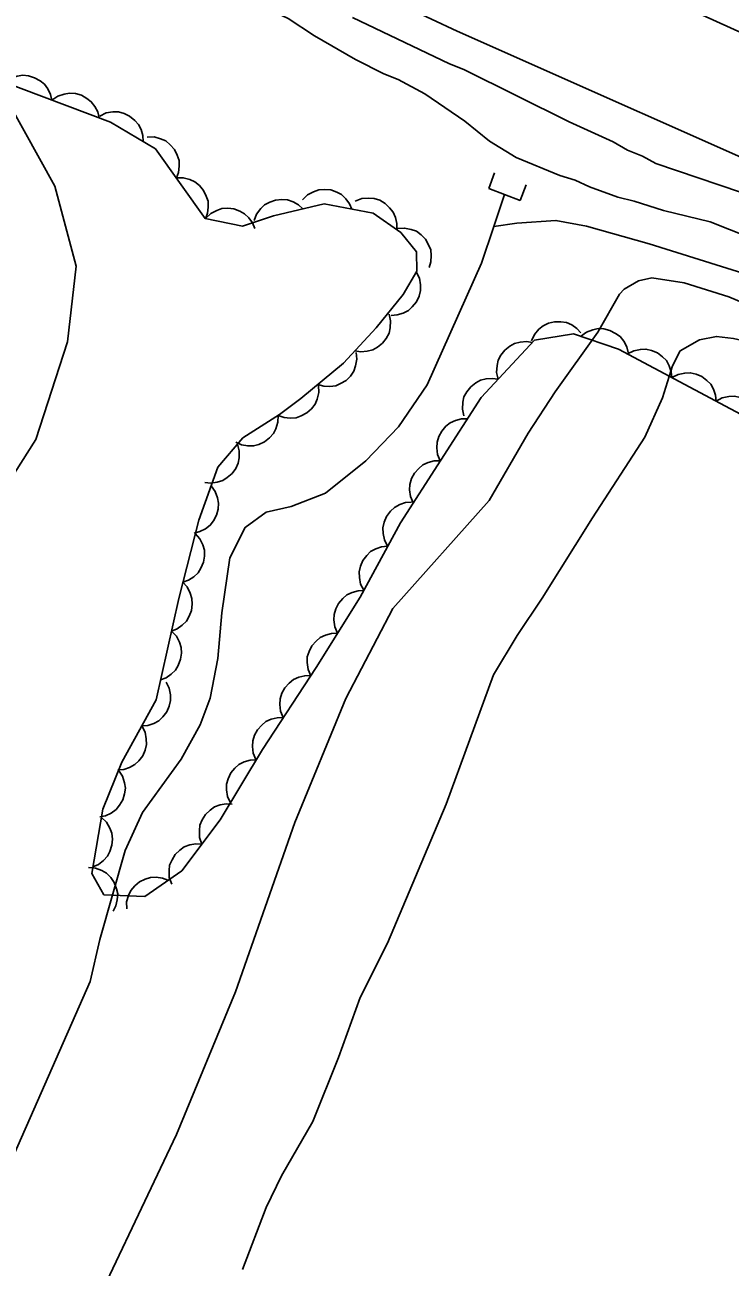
# Model space of a CAD drawing. Extents: x 282461 to 284471, y 5554090 to 5557646.
# Drawn here: x 283897.1 to 283939.2, y 5554771.5 to 5554845.7 of the extents above; entities that cross this region are included whole.
import ezdxf

# ---------------------------------------------------------------- set-up
doc = ezdxf.new("R2010")
doc.units = 0
for name, color, linetype in [('Niveau 1', 7, 'Continuous'), ('Niveau 2', 7, 'Continuous'), ('Niveau 21', 7, 'Continuous'), ('Niveau 26', 7, 'Continuous'), ('Niveau 4', 7, 'Continuous'), ('Niveau 44', 7, 'Continuous')]:
    doc.layers.add(name, color=color, linetype=linetype)

msp = doc.modelspace()

# ---------------------------------------------------------------- linework, layer by layer
at = {"layer": 'Niveau 1'}
for points in [[(283916.66, 5554846.19), (283922.45, 5554843.41), (283923.3, 5554843.07), (283929.6, 5554839.95), (283932.22, 5554838.76), (283933.07, 5554838.25), (283933.98, 5554837.91), (283934.77, 5554837.46), (283939.82, 5554835.75), (283945.16, 5554833.49), (283949.59, 5554831.95), (283953.5, 5554830.03), (283956.28, 5554828.78), (283957.87, 5554827.93), (283959.57, 5554827.14), (283961.28, 5554826.17), (283967.06, 5554823.45), (283968.71, 5554822.6), (283969.62, 5554822.26), (283971.26, 5554821.41), (283978.81, 5554818.01), (283980.51, 5554817.33)], [(283910.08, 5554771.4), (283911.49, 5554775.1), (283912.42, 5554777), (283914.28, 5554780.24), (283915.81, 5554784.06), (283917.1, 5554787.65), (283918.74, 5554790.89), (283922.25, 5554799.19), (283925.08, 5554806.93), (283926.48, 5554809.28), (283927.98, 5554811.51), (283930.99, 5554816.31), (283934.12, 5554821.11), (283935.17, 5554823.47), (283935.76, 5554825.38), (283936.23, 5554826.27), (283937.37, 5554826.93), (283938.39, 5554827.14), (283939.4, 5554827.01), (283941.54, 5554826.52)]]:
    msp.add_lwpolyline(points, dxfattribs=at)
at = {"layer": 'Niveau 2'}
for points in [[(283896.43, 5554853.78), (283898.19, 5554853.1), (283904.44, 5554850.03), (283906.2, 5554849.29), (283907.85, 5554848.44), (283908.7, 5554848.1), (283912.8, 5554846.12), (283914.39, 5554845.09), (283916.83, 5554843.67), (283918.53, 5554842.82), (283919.38, 5554842.48), (283920.97, 5554841.63), (283923.36, 5554839.99), (283924.83, 5554838.79)], [(283894.27, 5554844.37), (283898.87, 5554836.1), (283900.15, 5554831.33), (283899.63, 5554826.82), (283897.73, 5554820.98), (283894.03, 5554815.16)], [(283924.83, 5554838.79), (283926.42, 5554837.83), (283929.04, 5554836.75), (283929.95, 5554836.47), (283930.8, 5554836.07), (283932.5, 5554835.45), (283933.47, 5554835.22), (283935.23, 5554834.65), (283938.02, 5554833.97), (283941.48, 5554832.61), (283941.88, 5554832.55), (283943.47, 5554832.04), (283946.37, 5554830.9), (283948.02, 5554830.11), (283951.54, 5554828.63), (283955.8, 5554826.59), (283958.47, 5554825.46), (283962.5, 5554823.13), (283967.89, 5554820.35), (283972.21, 5554818.37), (283973.11, 5554818.03), (283976.52, 5554816.33), (283979.02, 5554815.19), (283982.54, 5554813.83)], [(283943.57, 5554827.62), (283939.13, 5554829.49), (283936.46, 5554830.34), (283934.53, 5554830.63), (283933.73, 5554830.46), (283932.87, 5554829.95), (283932.59, 5554829.66), (283931.3, 5554827.39), (283928.76, 5554823.82), (283927.14, 5554821.36), (283924.81, 5554817.33), (283919.06, 5554810.88), (283916.26, 5554805.5), (283913.21, 5554798.1), (283909.66, 5554787.99), (283906.14, 5554779.46), (283900.06, 5554766.69)]]:
    msp.add_lwpolyline(points, dxfattribs=at)
at = {"layer": 'Niveau 21'}
for points in [[(283896.54, 5554865.24), (283906.59, 5554860.53), (283913.91, 5554857.24), (283921.63, 5554853.44), (283936.73, 5554846.7), (283965.15, 5554833.84), (284014.91, 5554811.14), (284025.97, 5554805.86)], [(283894.01, 5554859.02), (283904.79, 5554853.98), (283912.17, 5554850.4), (283922.9, 5554845.36), (283944.86, 5554835.61), (283957.34, 5554830.35), (283975.37, 5554822.08), (283983.99, 5554818.23), (284000.08, 5554810.69), (284009.04, 5554806.84), (284024.99, 5554799.62)]]:
    msp.add_lwpolyline(points, dxfattribs=at)
at = {"layer": 'Niveau 26'}
for p, q in [((283924.79, 5554835.97), (283925.13, 5554836.91)), ((283926.67, 5554835.26), (283927.03, 5554836.19)), ((283926.67, 5554835.26), (283924.79, 5554835.97))]:
    msp.add_line(p, q, dxfattribs=at)
at = {"layer": 'Niveau 4'}
for points in [[(283925.74, 5554835.61), (283925.09, 5554833.7), (283924.35, 5554831.52), (283921.12, 5554824.24), (283919.4, 5554821.74), (283917.45, 5554819.7), (283915.04, 5554817.77), (283912.99, 5554816.98), (283911.5, 5554816.64), (283910.24, 5554815.73), (283909.32, 5554813.91), (283908.85, 5554810.62), (283908.61, 5554807.9), (283908.14, 5554805.52), (283907.56, 5554803.93), (283906.41, 5554801.89), (283904.11, 5554798.71), (283903.07, 5554796.44), (283901.56, 5554791.11), (283900.98, 5554788.61), (283895.79, 5554776.81)], [(284011.88, 5554799.19), (284006.96, 5554801.33), (284004.33, 5554802.58), (283999.23, 5554804.74), (283994.41, 5554806.94), (283975.11, 5554815.3), (283970.63, 5554817.46), (283966.48, 5554819.28), (283961.71, 5554821.77), (283949.61, 5554827.73), (283940.34, 5554830.8), (283934.37, 5554832.66), (283930.62, 5554833.73), (283928.8, 5554834.06), (283926.46, 5554833.89), (283925.09, 5554833.7)]]:
    msp.add_lwpolyline(points, dxfattribs=at)
at = {"layer": 'Niveau 44'}
for points in [[(283889.97, 5554844.53), (283902.19, 5554839.93), (283904.89, 5554838.33), (283907.85, 5554834.18), (283910.08, 5554833.73), (283911.93, 5554834.33), (283914.96, 5554835.05), (283917.88, 5554834.49), (283919.53, 5554833.35), (283920.47, 5554832.19), (283920.49, 5554831.03), (283919.68, 5554829.63), (283918.07, 5554827.64), (283916.11, 5554825.54), (283913.57, 5554823.42), (283912.3, 5554822.48), (283910.1, 5554821.07), (283908.6, 5554819.32), (283907.47, 5554816.17), (283906.27, 5554811.48), (283904.93, 5554805.43), (283902.88, 5554801.7), (283901.74, 5554798.9), (283901.08, 5554795.06), (283901.8, 5554793.79), (283904.25, 5554793.69), (283906.45, 5554795.22), (283908.75, 5554798.26), (283911.27, 5554802.46), (283914.48, 5554807.37), (283917.11, 5554811.57), (283919.51, 5554816.01), (283924.33, 5554823.48), (283927.53, 5554826.91), (283929.86, 5554827.28), (283932.55, 5554826.37), (283957.17, 5554813.26)], [(283895.9, 5554842.3), (283896.24, 5554842.54), (283896.63, 5554842.67), (283896.95, 5554842.73), (283897.3, 5554842.69), (283897.65, 5554842.59), (283897.99, 5554842.4), (283898.25, 5554842.21), (283898.45, 5554841.92), (283898.62, 5554841.59), (283898.7, 5554841.24)], [(283898.7, 5554841.24), (283899.05, 5554841.48), (283899.43, 5554841.61), (283899.75, 5554841.67), (283900.1, 5554841.64), (283900.46, 5554841.54), (283900.79, 5554841.34), (283901.05, 5554841.15), (283901.26, 5554840.87), (283901.43, 5554840.54), (283901.51, 5554840.19)], [(283901.56, 5554840.3), (283901.94, 5554840.48), (283902.34, 5554840.54), (283902.67, 5554840.54), (283903.01, 5554840.45), (283903.34, 5554840.29), (283903.64, 5554840.04), (283903.86, 5554839.8), (283904.02, 5554839.49), (283904.12, 5554839.13), (283904.14, 5554838.77)], [(283904.39, 5554839.04), (283904.8, 5554839.05), (283905.19, 5554838.94), (283905.5, 5554838.81), (283905.77, 5554838.58), (283906.01, 5554838.3), (283906.18, 5554837.96), (283906.29, 5554837.65), (283906.3, 5554837.3), (283906.25, 5554836.93), (283906.13, 5554836.6)], [(283906.13, 5554836.6), (283906.54, 5554836.61), (283906.94, 5554836.5), (283907.24, 5554836.37), (283907.51, 5554836.14), (283907.75, 5554835.86), (283907.92, 5554835.52), (283908.03, 5554835.21), (283908.04, 5554834.86), (283907.99, 5554834.49), (283907.87, 5554834.16)], [(283913.67, 5554835.3), (283913.97, 5554835.59), (283914.33, 5554835.78), (283914.64, 5554835.9), (283914.99, 5554835.92), (283915.35, 5554835.89), (283915.71, 5554835.75), (283916, 5554835.61), (283916.26, 5554835.36), (283916.48, 5554835.06), (283916.62, 5554834.73)], [(283916.82, 5554835.22), (283917.21, 5554835.37), (283917.62, 5554835.4), (283917.95, 5554835.38), (283918.28, 5554835.27), (283918.6, 5554835.08), (283918.87, 5554834.82), (283919.08, 5554834.56), (283919.21, 5554834.24), (283919.29, 5554833.88), (283919.29, 5554833.52)], [(283907.88, 5554834.17), (283908.18, 5554834.47), (283908.54, 5554834.66), (283908.85, 5554834.77), (283909.2, 5554834.79), (283909.56, 5554834.75), (283909.92, 5554834.61), (283910.21, 5554834.46), (283910.46, 5554834.21), (283910.68, 5554833.91), (283910.82, 5554833.58)], [(283910.77, 5554834.05), (283910.92, 5554834.44), (283911.17, 5554834.77), (283911.4, 5554835), (283911.71, 5554835.16), (283912.06, 5554835.28), (283912.44, 5554835.31), (283912.77, 5554835.29), (283913.1, 5554835.17), (283913.42, 5554834.99), (283913.69, 5554834.75)], [(283919.35, 5554833.58), (283919.76, 5554833.61), (283920.16, 5554833.53), (283920.47, 5554833.42), (283920.75, 5554833.21), (283921.01, 5554832.95), (283921.2, 5554832.61), (283921.33, 5554832.31), (283921.36, 5554831.96), (283921.34, 5554831.59), (283921.23, 5554831.25)], [(283920.46, 5554830.99), (283920.65, 5554830.61), (283920.71, 5554830.21), (283920.72, 5554829.88), (283920.63, 5554829.54), (283920.47, 5554829.21), (283920.22, 5554828.91), (283919.99, 5554828.68), (283919.68, 5554828.53), (283919.32, 5554828.42), (283918.96, 5554828.39)], [(283918.84, 5554828.47), (283918.93, 5554828.06), (283918.91, 5554827.65), (283918.84, 5554827.33), (283918.67, 5554827.02), (283918.44, 5554826.73), (283918.14, 5554826.5), (283917.86, 5554826.33), (283917.52, 5554826.25), (283917.15, 5554826.22), (283916.8, 5554826.27)], [(283927.34, 5554826.88), (283927.52, 5554827.26), (283927.79, 5554827.56), (283928.04, 5554827.77), (283928.36, 5554827.92), (283928.72, 5554828.01), (283929.1, 5554828), (283929.43, 5554827.96), (283929.75, 5554827.82), (283930.06, 5554827.61), (283930.3, 5554827.35)], [(283930.28, 5554827.14), (283930.62, 5554827.39), (283931, 5554827.53), (283931.32, 5554827.6), (283931.67, 5554827.58), (283932.03, 5554827.49), (283932.37, 5554827.31), (283932.63, 5554827.13), (283932.85, 5554826.85), (283933.03, 5554826.52), (283933.12, 5554826.18)], [(283925.35, 5554824.58), (283925.26, 5554824.99), (283925.29, 5554825.39), (283925.36, 5554825.71), (283925.52, 5554826.02), (283925.75, 5554826.31), (283926.05, 5554826.55), (283926.33, 5554826.72), (283926.67, 5554826.8), (283927.04, 5554826.83), (283927.4, 5554826.77)], [(283916.88, 5554826.18), (283916.92, 5554825.77), (283916.84, 5554825.37), (283916.74, 5554825.06), (283916.54, 5554824.77), (283916.27, 5554824.51), (283915.94, 5554824.32), (283915.65, 5554824.18), (283915.3, 5554824.14), (283914.93, 5554824.16), (283914.58, 5554824.26)], [(283933.08, 5554826.09), (283933.45, 5554826.28), (283933.85, 5554826.36), (283934.18, 5554826.38), (283934.52, 5554826.3), (283934.86, 5554826.15), (283935.17, 5554825.92), (283935.4, 5554825.69), (283935.57, 5554825.38), (283935.69, 5554825.03), (283935.73, 5554824.68)], [(283935.73, 5554824.68), (283936.1, 5554824.87), (283936.5, 5554824.95), (283936.83, 5554824.97), (283937.17, 5554824.89), (283937.51, 5554824.74), (283937.81, 5554824.51), (283938.05, 5554824.28), (283938.22, 5554823.98), (283938.34, 5554823.63), (283938.38, 5554823.27)], [(283923.31, 5554822.39), (283923.22, 5554822.79), (283923.25, 5554823.2), (283923.31, 5554823.52), (283923.48, 5554823.83), (283923.71, 5554824.12), (283924.01, 5554824.36), (283924.29, 5554824.52), (283924.63, 5554824.61), (283925, 5554824.63), (283925.35, 5554824.58)], [(283914.63, 5554824.2), (283914.64, 5554823.79), (283914.54, 5554823.39), (283914.42, 5554823.09), (283914.2, 5554822.81), (283913.92, 5554822.57), (283913.58, 5554822.39), (283913.28, 5554822.28), (283912.93, 5554822.26), (283912.56, 5554822.3), (283912.22, 5554822.42)], [(283938.38, 5554823.27), (283938.74, 5554823.46), (283939.14, 5554823.54), (283939.47, 5554823.56), (283939.81, 5554823.48), (283940.15, 5554823.33), (283940.46, 5554823.1), (283940.69, 5554822.88), (283940.86, 5554822.57), (283940.98, 5554822.22), (283941.02, 5554821.86)], [(283912.21, 5554822.42), (283912.2, 5554822.01), (283912.08, 5554821.62), (283911.93, 5554821.33), (283911.69, 5554821.07), (283911.4, 5554820.84), (283911.05, 5554820.69), (283910.74, 5554820.6), (283910.39, 5554820.6), (283910.02, 5554820.67), (283909.69, 5554820.81)], [(283921.89, 5554819.71), (283921.73, 5554820.09), (283921.69, 5554820.49), (283921.7, 5554820.82), (283921.8, 5554821.16), (283921.98, 5554821.48), (283922.23, 5554821.77), (283922.48, 5554821.98), (283922.8, 5554822.12), (283923.16, 5554822.22), (283923.52, 5554822.22)], [(283909.78, 5554820.7), (283909.89, 5554820.3), (283909.88, 5554819.89), (283909.83, 5554819.57), (283909.68, 5554819.25), (283909.46, 5554818.95), (283909.17, 5554818.7), (283908.9, 5554818.52), (283908.56, 5554818.43), (283908.19, 5554818.38), (283907.83, 5554818.42)], [(283920.27, 5554817.19), (283920.11, 5554817.57), (283920.06, 5554817.97), (283920.07, 5554818.3), (283920.18, 5554818.64), (283920.35, 5554818.96), (283920.61, 5554819.25), (283920.85, 5554819.46), (283921.18, 5554819.61), (283921.53, 5554819.7), (283921.89, 5554819.71)], [(283908.2, 5554818.21), (283908.45, 5554817.87), (283908.58, 5554817.49), (283908.65, 5554817.17), (283908.62, 5554816.82), (283908.52, 5554816.46), (283908.34, 5554816.13), (283908.15, 5554815.86), (283907.87, 5554815.65), (283907.54, 5554815.48), (283907.19, 5554815.39)], [(283918.75, 5554814.6), (283918.56, 5554814.98), (283918.48, 5554815.37), (283918.47, 5554815.7), (283918.55, 5554816.05), (283918.69, 5554816.38), (283918.93, 5554816.69), (283919.16, 5554816.92), (283919.47, 5554817.09), (283919.82, 5554817.21), (283920.18, 5554817.24)], [(283907.26, 5554815.37), (283907.54, 5554815.05), (283907.71, 5554814.68), (283907.81, 5554814.37), (283907.81, 5554814.02), (283907.75, 5554813.65), (283907.59, 5554813.3), (283907.43, 5554813.02), (283907.17, 5554812.78), (283906.86, 5554812.58), (283906.52, 5554812.46)], [(283917.33, 5554811.97), (283917.13, 5554812.34), (283917.06, 5554812.74), (283917.04, 5554813.07), (283917.12, 5554813.41), (283917.27, 5554813.75), (283917.51, 5554814.05), (283917.73, 5554814.28), (283918.04, 5554814.45), (283918.39, 5554814.57), (283918.75, 5554814.6)], [(283906.49, 5554812.47), (283906.78, 5554812.17), (283906.96, 5554811.8), (283907.06, 5554811.49), (283907.08, 5554811.14), (283907.03, 5554810.77), (283906.89, 5554810.42), (283906.73, 5554810.13), (283906.48, 5554809.89), (283906.18, 5554809.68), (283905.84, 5554809.54)], [(283915.76, 5554809.41), (283915.59, 5554809.79), (283915.54, 5554810.2), (283915.55, 5554810.53), (283915.65, 5554810.86), (283915.82, 5554811.19), (283916.07, 5554811.48), (283916.31, 5554811.7), (283916.63, 5554811.84), (283916.99, 5554811.94), (283917.35, 5554811.95)], [(283905.84, 5554809.54), (283906.13, 5554809.24), (283906.31, 5554808.88), (283906.42, 5554808.56), (283906.43, 5554808.21), (283906.38, 5554807.85), (283906.24, 5554807.49), (283906.08, 5554807.2), (283905.83, 5554806.96), (283905.53, 5554806.75), (283905.19, 5554806.62)], [(283914.17, 5554806.87), (283914, 5554807.25), (283913.95, 5554807.66), (283913.95, 5554807.99), (283914.06, 5554808.32), (283914.23, 5554808.65), (283914.48, 5554808.94), (283914.72, 5554809.16), (283915.04, 5554809.3), (283915.4, 5554809.4), (283915.76, 5554809.41)], [(283905.52, 5554806.49), (283905.71, 5554806.12), (283905.78, 5554805.72), (283905.79, 5554805.39), (283905.71, 5554805.05), (283905.56, 5554804.72), (283905.32, 5554804.42), (283905.09, 5554804.18), (283904.78, 5554804.02), (283904.43, 5554803.9), (283904.07, 5554803.87)], [(283912.52, 5554804.37), (283912.36, 5554804.75), (283912.32, 5554805.16), (283912.33, 5554805.49), (283912.44, 5554805.82), (283912.61, 5554806.15), (283912.87, 5554806.43), (283913.12, 5554806.64), (283913.44, 5554806.78), (283913.8, 5554806.87), (283914.16, 5554806.88)], [(283910.88, 5554801.86), (283910.72, 5554802.25), (283910.68, 5554802.65), (283910.69, 5554802.98), (283910.8, 5554803.31), (283910.97, 5554803.64), (283911.23, 5554803.92), (283911.48, 5554804.13), (283911.8, 5554804.27), (283912.16, 5554804.36), (283912.52, 5554804.37)], [(283904.07, 5554803.87), (283904.26, 5554803.5), (283904.33, 5554803.1), (283904.35, 5554802.77), (283904.26, 5554802.43), (283904.12, 5554802.09), (283903.88, 5554801.79), (283903.65, 5554801.56), (283903.34, 5554801.39), (283902.99, 5554801.27), (283902.63, 5554801.24)], [(283902.68, 5554801.22), (283902.91, 5554800.87), (283903.03, 5554800.48), (283903.09, 5554800.15), (283903.04, 5554799.81), (283902.93, 5554799.45), (283902.73, 5554799.13), (283902.53, 5554798.87), (283902.24, 5554798.67), (283901.9, 5554798.51), (283901.55, 5554798.44)], [(283909.36, 5554799.28), (283909.18, 5554799.65), (283909.13, 5554800.06), (283909.12, 5554800.39), (283909.22, 5554800.72), (283909.38, 5554801.06), (283909.63, 5554801.35), (283909.87, 5554801.57), (283910.19, 5554801.72), (283910.54, 5554801.83), (283910.9, 5554801.85)], [(283907.66, 5554796.81), (283907.52, 5554797.21), (283907.51, 5554797.62), (283907.54, 5554797.94), (283907.67, 5554798.27), (283907.87, 5554798.58), (283908.15, 5554798.84), (283908.41, 5554799.04), (283908.74, 5554799.16), (283909.11, 5554799.22), (283909.46, 5554799.2)], [(283901.66, 5554798.41), (283901.96, 5554798.12), (283902.16, 5554797.77), (283902.28, 5554797.46), (283902.31, 5554797.11), (283902.28, 5554796.74), (283902.15, 5554796.38), (283902.01, 5554796.09), (283901.77, 5554795.83), (283901.48, 5554795.6), (283901.15, 5554795.46)], [(283905.85, 5554794.42), (283905.71, 5554794.82), (283905.7, 5554795.23), (283905.73, 5554795.55), (283905.87, 5554795.88), (283906.06, 5554796.19), (283906.34, 5554796.45), (283906.6, 5554796.65), (283906.93, 5554796.77), (283907.3, 5554796.83), (283907.66, 5554796.81)], [(283900.88, 5554795.41), (283901.3, 5554795.38), (283901.68, 5554795.23), (283901.96, 5554795.07), (283902.21, 5554794.82), (283902.42, 5554794.51), (283902.55, 5554794.15), (283902.63, 5554793.84), (283902.6, 5554793.48), (283902.52, 5554793.12), (283902.36, 5554792.8)], [(283903.17, 5554792.94), (283903.16, 5554793.36), (283903.28, 5554793.75), (283903.41, 5554794.05), (283903.64, 5554794.32), (283903.92, 5554794.55), (283904.27, 5554794.72), (283904.58, 5554794.82), (283904.93, 5554794.83), (283905.3, 5554794.78), (283905.63, 5554794.65)]]:
    msp.add_lwpolyline(points, dxfattribs=at)

doc.saveas('drawing.dxf')
